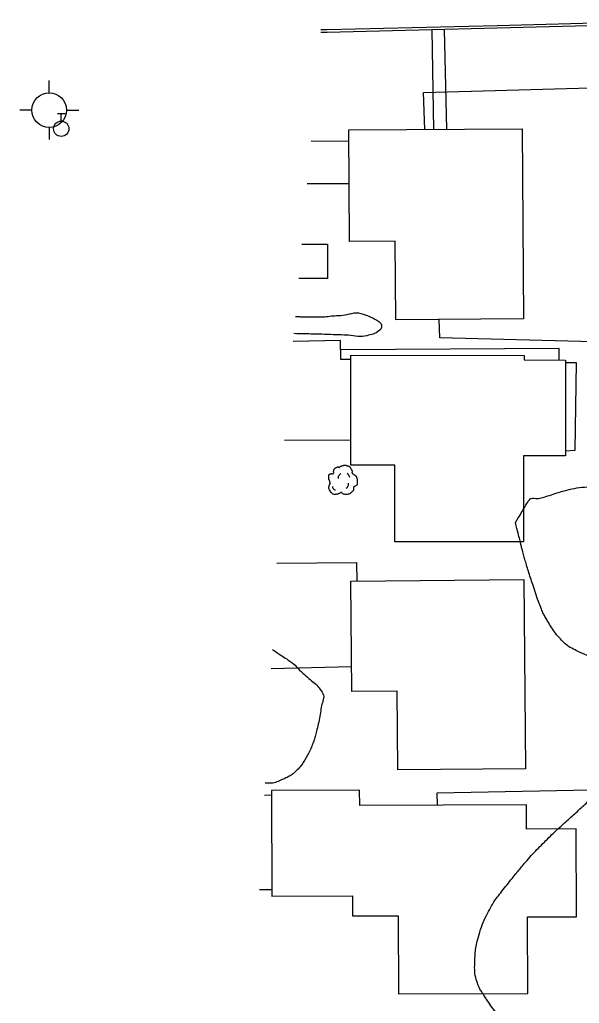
# Model space of a CAD drawing. Extents: x 2145380 to 2157287, y 139568 to 149130.
# Drawn here: x 2150161.5 to 2150290.8, y 146720.4 to 146947.9 of the extents above; entities that cross this region are included whole.
import ezdxf

# ---------------------------------------------------------------- set-up
doc = ezdxf.new("R2010")
doc.units = 0
for name, color, linetype in [('Default', 7, 'Continuous'), ('TOPO_Asphalt', 7, 'Continuous'), ('TOPO_Building', 7, 'Continuous'), ('TOPO_Curb Back', 7, 'Continuous'), ('TOPO_Fence', 7, 'Continuous'), ('TOPO_Shrub', 7, 'Continuous'), ('TOPO_Sidewalk', 7, 'Continuous'), ('TOPO_Tree', 7, 'Continuous'), ('TOPO_Tree Line', 7, 'Continuous'), ('TOPO_Wall Freestanding', 7, 'Continuous'), ('TOPO_Water Fire Hydrant', 7, 'Continuous'), ('TOPO_Water Valve', 7, 'Continuous')]:
    doc.layers.add(name, color=color, linetype=linetype)

# ---------------------------------------------------------------- blocks, each defined once
blk = doc.blocks.new('TREE')
at = {"layer": 'TOPO_Tree'}
for points in [[(-14.1, -0.4), (-14.2, 0.5), (-14.4, 1.4), (-14.6, 2.3), (-14.8, 3.2), (-15.5, 4), (-15.7, 4.9), (-15.8, 5.6), (-15.7, 6.3), (-15.7, 7), (-15.6, 7.9), (-15.7, 8.8), (-15.1, 9.7), (-14.6, 10.4), (-13.8, 10.5), (-13, 10.7), (-12.2, 11), (-11.1, 10), (-10.4, 10.7), (-9.4, 11.7), (-10.3, 13.3), (-9.8, 14.4), (-9.6, 15.1), (-9.3, 15.9), (-8.8, 16.5), (-8.2, 17.3), (-7.5, 17.7), (-6.7, 18.1), (-6.1, 18.4), (-5.6, 18.6), (-5.1, 18.7), (-4.5, 18.7), (-4, 18.5), (-3.5, 18.1)], [(-3.5, 17.6), (-3.1, 18.3), (-2.6, 18.8), (-1.9, 19.2), (-1, 19.7), (-0.2, 20), (0.7, 20.2), (1.6, 20.5), (2.5, 20.8), (3.4, 20.8), (4.1, 20.7), (4.8, 20.5), (5.5, 20.2), (6.4, 19.9), (7.3, 19.7), (8.2, 19.2), (9.4, 18.4), (10, 17.2), (10.8, 16), (11.2, 15.3), (11.6, 14.6), (11.9, 13.9), (12.2, 13.1), (11.4, 12), (11.9, 11.2), (12, 11), (12.2, 10.9), (12.4, 10.7), (12.9, 10.4), (13.5, 10), (14, 9.7), (14.7, 9.2), (15.4, 8.7), (16.1, 8.1), (16.7, 7.5), (16.9, 6.7), (17.1, 6), (17.6, 4.4), (17.7, 2.8), (17.7, 1.2), (17.7, -0.2), (17.8, -2.2), (16.6, -3), (15.5, -3.8), (14.3, -4.6), (13.2, -5.3)], [(13.2, -5.3), (13.3, -5.8), (13.4, -6.3), (13.4, -6.7), (13.8, -8.5), (12.2, -10), (10.8, -11.5), (10, -12.3), (9.1, -12.8), (8.2, -13.1), (6, -13.8), (3.3, -13.6), (1.3, -13.1), (0.5, -12.9), (-0.1, -11.4), (-0.8, -11.5), (-2, -11.6), (-3.3, -12.8), (-4.5, -13.1), (-6.1, -13.5), (-7.8, -14), (-9.3, -13.6), (-11.4, -13.1), (-12.8, -11.4), (-14.1, -9.4), (-15.3, -7.3), (-15.6, -5.1), (-15.1, -3), (-14.9, -1.9), (-13.9, -0.8), (-13.5, 0.1)], [(-4.2, 5.1), (-4.5, 6.1), (-4.3, 7.2), (-3.8, 8.2), (-3.3, 9.3), (-2.7, 10.3), (-1.6, 11)], [(5.9, 11.2), (6.5, 10.7), (7, 10.2), (7.4, 9.5), (7.9, 8.6), (8.3, 7.6), (8.5, 6.6)], [(-11.4, -4.5), (-11.5, -5.4), (-11, -6.3), (-10.1, -7.2), (-9.3, -8), (-8.5, -8.3), (-7.7, -8.1)], [(4.8, -6.3), (5.7, -5.7), (6.3, -4.9), (6.8, -3.9), (7.4, -2.8), (7.6, -1.7), (7.5, -0.6)]]:
    blk.add_open_spline(points, degree=3, dxfattribs=at)
blk = doc.blocks.new('WATVAL')
at = {"layer": 'Default'}
for p, q in [((-2.25, 9), (2.25, 9)), ((0, 4.5), (0, 9))]:
    blk.add_line(p, q, dxfattribs=at)
blk.add_circle((0, 0), 4.5, dxfattribs=at)
blk = doc.blocks.new('FIRHYD')
at = {"layer": 'TOPO_Water Fire Hydrant'}
for p, q in [((-0.02, 10.16), (-0.03, 17.34)), ((10.16, 0.02), (17.34, 0.03)), ((-10.16, -0.02), (-17.34, -0.03)), ((0.02, -10.16), (0.03, -17.34))]:
    blk.add_line(p, q, dxfattribs=at)
blk.add_circle((0, 0), 10.16, dxfattribs=at)

msp = doc.modelspace()

# ---------------------------------------------------------------- linework, layer by layer
at = {"layer": 'TOPO_Asphalt'}
for p, q in [((2150237.56, 146919.78), (2150228.82, 146919.84)), ((2150237.63, 146909.96), (2150227.95, 146909.97)), ((2150222.69, 146850.7), (2150238.01, 146850.79)), ((2150238.19, 146798.22), (2150219.64, 146797.78)), ((2150218.09, 146768.57), (2150219.68, 146768.61)), ((2150216.93, 146746.71), (2150219.76, 146746.73))]:
    msp.add_line(p, q, dxfattribs=at)
for points in [[(2150238.03, 146869.36), (2150235.71, 146869.35), (2150235.65, 146873.71), (2150224.71, 146873.5)], [(2150220.94, 146822.26), (2150239.35, 146822.35), (2150239.37, 146818.07)]]:
    msp.add_lwpolyline(points, dxfattribs=at)
at = {"layer": 'TOPO_Building'}
for points in [[(2150237.54, 146922.42), (2150277.64, 146922.72), (2150277.97, 146878.76), (2150248.41, 146878.54), (2150248.27, 146896.67), (2150237.73, 146896.59)], [(2150238.03, 146870.33), (2150278.11, 146870.29), (2150278.1, 146869.22), (2150287.68, 146869.21), (2150287.65, 146847.03), (2150277.92, 146847.04), (2150277.9, 146827.13), (2150248.2, 146827.17), (2150248.22, 146844.86), (2150238, 146844.87)], [(2150238.02, 146818.06), (2150278.01, 146818.41), (2150278.39, 146774.68), (2150248.91, 146774.42), (2150248.75, 146792.65), (2150238.24, 146792.56)], [(2150278.6, 146766.29), (2150240.07, 146766.15), (2150240.05, 146769.69), (2150219.68, 146769.61), (2150219.76, 146745.18), (2150238.4, 146745.25), (2150238.42, 146740.65), (2150249, 146740.68), (2150249.07, 146722.57), (2150278.91, 146722.68), (2150278.84, 146740.39), (2150290.21, 146740.43), (2150290.13, 146760.76), (2150278.62, 146760.72)]]:
    msp.add_lwpolyline(points, close=True, dxfattribs=at)
at = {"layer": 'TOPO_Curb Back'}
for points in [[(2150326.02, 146947.94), (2150319.91, 146947.8), (2150271.83, 146946.54), (2150232.51, 146945.59)], [(2150326.04, 146947.34), (2150319.93, 146947.2), (2150271.85, 146945.94), (2150232.51, 146944.99)]]:
    msp.add_lwpolyline(points, dxfattribs=at)
for radius, start, end in [(30.95, 88.5949, 91.2885), (31.55, 88.6216, 91.167)]:
    msp.add_arc((2150231.75, 146914.06), radius, start, end, dxfattribs=at)
at = {"layer": 'TOPO_Fence'}
for points in [[(2150255.13, 146922.55), (2150254.79, 146931.09), (2150351.31, 146933.79), (2150351.93, 146863.94), (2150352.49, 146821.43), (2150354.07, 146667.02), (2150354.99, 146563.89), (2150355.96, 146502.32), (2150357.23, 146502.33), (2150358, 146439.98), (2150359.04, 146397.18), (2150274.82, 146397.39)], [(2150351.84, 146873.45), (2150294.15, 146873.41), (2150258.59, 146874.32), (2150258.43, 146878.62)], [(2150258.02, 146766.21), (2150258.01, 146769.1), (2150301.28, 146769.98), (2150353.01, 146770.07)]]:
    msp.add_lwpolyline(points, dxfattribs=at)
at = {"layer": 'TOPO_Shrub'}
msp.add_open_spline([(2150225.22, 146879.26), (2150225.82, 146879.25), (2150226.43, 146879.24), (2150227.03, 146879.22), (2150228.18, 146879.2), (2150229.34, 146879.19), (2150230.49, 146879.19), (2150232.02, 146879.19), (2150233.55, 146879.42), (2150235.08, 146879.51), (2150237.18, 146879.65), (2150239.3, 146880.4), (2150241.42, 146879.62), (2150242.95, 146879.06), (2150245.2, 146877.78), (2150245.1, 146876.89), (2150245.04, 146876.23), (2150243.42, 146875.24), (2150242.28, 146874.97), (2150240.17, 146874.46), (2150238.05, 146874.94), (2150235.93, 146875.01), (2150233.29, 146875.09), (2150230.65, 146875.18), (2150228.01, 146875.24), (2150226.96, 146875.27), (2150225.92, 146875.29), (2150224.87, 146875.32)], degree=3, dxfattribs=at)
at = {"layer": 'TOPO_Sidewalk'}
for p, q in [((2150257.19, 146922.57), (2150256.81, 146945.58)), ((2150259.62, 146945.65), (2150260.11, 146922.59))]:
    msp.add_line(p, q, dxfattribs=at)
for points in [[(2150286.2, 146869.21), (2150286.15, 146871.88), (2150235.68, 146871.56)], [(2150287.65, 146848.24), (2150289.9, 146848.36), (2150290.16, 146868.58), (2150287.68, 146868.6)]]:
    msp.add_lwpolyline(points, dxfattribs=at)
at = {"layer": 'TOPO_Tree Line'}
for points in [[(2150276.09, 146831.62), (2150276.59, 146829.56), (2150277.1, 146827.5), (2150277.61, 146825.44), (2150277.9, 146824.24), (2150278.27, 146823.05), (2150278.62, 146821.87), (2150279.07, 146820.35), (2150279.56, 146818.84), (2150280.04, 146817.33), (2150280.68, 146815.35), (2150281.38, 146813.39), (2150282.14, 146811.45), (2150282.51, 146810.52), (2150283.03, 146809.67), (2150283.54, 146808.81), (2150284.39, 146807.35), (2150285.29, 146805.99), (2150286.45, 146804.72), (2150287.64, 146803.43), (2150289.07, 146802.51), (2150290.63, 146801.76), (2150291.7, 146801.25), (2150292.77, 146800.82), (2150293.9, 146800.51), (2150295.62, 146800.04), (2150297.33, 146799.63), (2150299.08, 146799.32), (2150300.75, 146799.02), (2150302.42, 146798.84), (2150304.1, 146798.7), (2150304.99, 146798.62), (2150305.89, 146798.62), (2150306.78, 146798.77), (2150308.51, 146799.05), (2150310.18, 146799.58), (2150311.76, 146800.34), (2150312.7, 146800.79), (2150313.61, 146801.29), (2150314.55, 146801.73), (2150315.32, 146802.1), (2150316.09, 146802.45), (2150316.85, 146802.82), (2150319.17, 146803.92), (2150321.49, 146805.04), (2150323.81, 146806.15), (2150325.25, 146806.83), (2150326.66, 146807.55), (2150328.1, 146808.24), (2150328.98, 146808.66), (2150330.05, 146808.89), (2150330.99, 146808.69), (2150332.56, 146808.34), (2150334.14, 146807.8), (2150335.68, 146807.21), (2150336.62, 146806.85), (2150337.54, 146806.48), (2150338.46, 146806.1), (2150339.34, 146805.75), (2150340.22, 146805.43), (2150341.04, 146804.89), (2150342.58, 146803.86), (2150343.28, 146802.09), (2150344.1, 146800.46), (2150344.59, 146799.5), (2150344.98, 146798.54), (2150345.35, 146797.53), (2150345.66, 146796.67), (2150345.98, 146795.73), (2150345.86, 146794.87), (2150345.73, 146793.9), (2150345.13, 146793), (2150344.51, 146792.15), (2150343.79, 146791.14), (2150343.07, 146790.26), (2150342.23, 146789.4), (2150341.07, 146788.21), (2150339.92, 146787.1), (2150338.5, 146786.23), (2150337.46, 146785.59), (2150336.36, 146785.09), (2150335.21, 146784.72), (2150333.74, 146784.25), (2150332.25, 146783.84), (2150330.78, 146783.36), (2150328.97, 146782.78), (2150327.21, 146782.07), (2150325.39, 146781.54), (2150324.53, 146781.29), (2150323.62, 146781.28), (2150322.75, 146781.09), (2150321.36, 146780.78), (2150319.98, 146780.43), (2150318.61, 146780.04), (2150317.65, 146779.77), (2150316.72, 146779.47), (2150315.8, 146779.09), (2150314.84, 146778.7), (2150313.97, 146778.13), (2150313.02, 146777.72), (2150311.68, 146777.16), (2150310.29, 146776.73), (2150308.97, 146776.14), (2150308.06, 146775.74), (2150307.16, 146775.3), (2150306.25, 146774.89), (2150304.15, 146773.93), (2150302, 146773.1), (2150299.91, 146772.14), (2150298.64, 146771.56), (2150297.47, 146770.81), (2150296.35, 146769.98), (2150295.32, 146769.22), (2150294.32, 146768.43), (2150293.37, 146767.56), (2150292.17, 146766.47), (2150290.98, 146765.36), (2150289.78, 146764.27), (2150288.61, 146763.21), (2150287.43, 146762.16), (2150286.27, 146761.09), (2150284.83, 146759.78), (2150283.45, 146758.41), (2150282.08, 146757.02), (2150280.71, 146755.64), (2150279.37, 146754.22), (2150278.11, 146752.73), (2150277.28, 146751.73), (2150276.46, 146750.71), (2150275.63, 146749.7), (2150274.43, 146748.22), (2150273.24, 146746.73), (2150272.06, 146745.23), (2150271.23, 146744.17), (2150270.57, 146743), (2150269.92, 146741.79), (2150268.78, 146739.66), (2150267.99, 146737.48), (2150267.34, 146735.13), (2150266.92, 146733.61), (2150266.76, 146732.07), (2150266.7, 146730.54), (2150266.62, 146728.69), (2150266.68, 146726.83), (2150267.34, 146724.99), (2150267.72, 146723.92), (2150268.26, 146723.05), (2150268.87, 146722.14), (2150269.89, 146720.59), (2150270.89, 146719.09), (2150272.14, 146717.72), (2150273.36, 146716.38), (2150274.66, 146715.16), (2150276.07, 146714.03), (2150276.94, 146713.33), (2150277.82, 146712.67), (2150278.73, 146712.03), (2150279.81, 146711.28), (2150280.89, 146710.54), (2150282.04, 146709.91), (2150282.98, 146709.4), (2150283.94, 146708.96), (2150284.91, 146708.53), (2150286.26, 146707.94), (2150287.61, 146707.38), (2150288.98, 146706.85), (2150290.38, 146706.31), (2150291.8, 146705.84), (2150293.25, 146705.47), (2150294.82, 146705.08), (2150296.43, 146704.89), (2150298, 146704.53), (2150299, 146704.3), (2150299.97, 146703.96), (2150300.98, 146703.74), (2150302.27, 146703.46), (2150303.57, 146703.25), (2150304.88, 146703.21), (2150306.64, 146703.14), (2150308.4, 146703.17), (2150310.17, 146703.11), (2150311.34, 146703.07), (2150312.52, 146703), (2150313.69, 146702.96), (2150315.36, 146702.91), (2150317.03, 146703.08), (2150318.69, 146703.02), (2150319.87, 146702.98), (2150321.05, 146702.86), (2150322.22, 146702.75), (2150323.76, 146702.6), (2150325.29, 146702.45), (2150326.82, 146702.18), (2150328.24, 146701.94), (2150329.62, 146701.57), (2150331.01, 146701.21), (2150332.06, 146700.93), (2150333.1, 146700.61), (2150334.14, 146700.28), (2150335.48, 146699.86), (2150336.8, 146699.39), (2150338.06, 146698.71), (2150339.79, 146697.77), (2150341.3, 146696.55), (2150342.79, 146695.3), (2150344.03, 146694.25), (2150345.15, 146693.07), (2150346.4, 146692.03), (2150347.69, 146690.94), (2150348.99, 146689.86), (2150350.5, 146689.1), (2150352.2, 146688.24), (2150354.02, 146687.66), (2150355.74, 146686.9), (2150357.53, 146686.11), (2150359.27, 146685.16), (2150361.05, 146684.34), (2150362.48, 146683.68), (2150365.08, 146682.71), (2150365.82, 146684.26), (2150366.35, 146685.37), (2150366.2, 146686.52), (2150366.29, 146687.66), (2150366.41, 146689.1), (2150366.58, 146690.54), (2150366.63, 146691.99), (2150366.69, 146693.92), (2150366.75, 146695.84), (2150366.79, 146697.77), (2150366.87, 146701.22), (2150366.96, 146704.66), (2150367.03, 146708.11), (2150367.07, 146709.92), (2150367.1, 146711.74), (2150367.14, 146713.56), (2150367.18, 146715.76), (2150367.18, 146717.95), (2150367.23, 146720.15), (2150367.25, 146721.35), (2150367.38, 146722.54), (2150367.42, 146723.74), (2150367.48, 146725.59), (2150367.5, 146727.44), (2150367.56, 146729.28), (2150367.6, 146730.62), (2150367.69, 146731.96), (2150367.71, 146733.31), (2150367.74, 146735.57), (2150367.73, 146737.84), (2150367.75, 146740.11), (2150367.77, 146741.82), (2150367.79, 146743.53), (2150367.81, 146745.24), (2150367.82, 146746.87), (2150367.83, 146748.5), (2150367.82, 146750.14), (2150367.81, 146751.7), (2150367.75, 146753.26), (2150367.74, 146754.82), (2150367.72, 146757.34), (2150367.7, 146759.87), (2150367.68, 146762.39), (2150367.66, 146764.06), (2150367.65, 146765.73), (2150367.64, 146767.4), (2150367.62, 146769.71), (2150367.72, 146772.01), (2150367.73, 146774.32), (2150367.74, 146775.69), (2150367.73, 146777.07), (2150367.71, 146778.45), (2150367.68, 146779.72), (2150367.64, 146780.98), (2150367.56, 146782.25), (2150367.47, 146783.51), (2150367.34, 146784.77), (2150367.24, 146786.04), (2150367.1, 146787.84), (2150366.96, 146789.64), (2150366.88, 146791.45), (2150366.84, 146792.7), (2150366.9, 146793.94), (2150366.86, 146795.18), (2150366.83, 146796.36), (2150366.8, 146797.53), (2150366.77, 146798.7), (2150366.74, 146799.81), (2150366.71, 146800.91), (2150366.68, 146802.01), (2150366.65, 146803.07), (2150366.6, 146804.12), (2150366.55, 146805.18), (2150366.5, 146806.21), (2150366.42, 146807.24), (2150366.35, 146808.28), (2150366.21, 146810.25), (2150366.1, 146812.23), (2150365.77, 146814.19), (2150365.45, 146816.13), (2150364.57, 146817.91), (2150363.8, 146819.72), (2150363.15, 146821.24), (2150362.47, 146822.72), (2150361.75, 146824.2), (2150361.17, 146825.4), (2150360.64, 146826.66), (2150359.75, 146827.66), (2150358.99, 146828.52), (2150358.16, 146829.29), (2150357.35, 146830.09), (2150356.27, 146831.15), (2150355.23, 146832.24), (2150354.07, 146833.24), (2150353.37, 146833.85), (2150352.5, 146834.21), (2150351.68, 146834.66), (2150350.71, 146835.19), (2150349.78, 146835.78), (2150348.72, 146836.11), (2150347.29, 146836.56), (2150345.8, 146836.72), (2150344.36, 146837.11), (2150343.05, 146837.46), (2150341.75, 146837.81), (2150340.44, 146838.16), (2150339.39, 146838.45), (2150338.35, 146838.81), (2150337.29, 146839.07), (2150335.84, 146839.44), (2150334.35, 146839.66), (2150332.87, 146839.92), (2150331.36, 146840.19), (2150329.85, 146840.48), (2150328.33, 146840.66), (2150327.06, 146840.81), (2150325.78, 146840.86), (2150324.51, 146840.97), (2150323.61, 146841.05), (2150322.72, 146841.2), (2150321.82, 146841.26), (2150320.81, 146841.33), (2150319.8, 146841.15), (2150318.79, 146841.17), (2150317.52, 146841.21), (2150316.25, 146841.25), (2150314.98, 146841.28), (2150313.03, 146841.33), (2150311.08, 146841.43), (2150309.13, 146841.42), (2150307.67, 146841.41), (2150306.23, 146841.11), (2150304.79, 146840.93), (2150303.05, 146840.72), (2150301.31, 146840.48), (2150299.57, 146840.28), (2150297.88, 146840.08), (2150296.16, 146840.17), (2150294.46, 146840.03), (2150292.07, 146839.84), (2150289.68, 146839.59), (2150287.35, 146838.96), (2150285.63, 146838.5), (2150283.97, 146837.89), (2150282.27, 146837.37), (2150281.19, 146837.04), (2150279.57, 146837.44), (2150278.99, 146836.46), (2150278.02, 146834.85), (2150277.05, 146833.23), (2150276.09, 146831.62)], [(2150219.88, 146802.23), (2150220.95, 146801.53), (2150222.02, 146800.83), (2150223.09, 146800.13), (2150224.8, 146799.02), (2150226.16, 146797.46), (2150227.68, 146796.09), (2150228.9, 146794.99), (2150230.21, 146794.12), (2150231.18, 146792.65), (2150231.99, 146791.43), (2150231.37, 146789.92), (2150231.13, 146788.59), (2150230.82, 146786.81), (2150230.52, 146785.03), (2150230.07, 146783.28), (2150229.78, 146782.16), (2150229.45, 146781.08), (2150229.04, 146780.01), (2150228.58, 146778.79), (2150227.96, 146777.68), (2150227.29, 146776.56), (2150226.78, 146775.71), (2150226.2, 146774.96), (2150225.47, 146774.25), (2150224.67, 146773.47), (2150223.78, 146772.91), (2150222.76, 146772.44), (2150221.55, 146771.87), (2150220.34, 146771.33), (2150219.04, 146771.32), (2150218.77, 146771.31), (2150218.5, 146771.31), (2150218.23, 146771.31)]]:
    msp.add_open_spline(points, degree=3, dxfattribs=at)
at = {"layer": 'TOPO_Wall Freestanding'}
msp.add_lwpolyline([(2150226.71, 146895.98), (2150232.63, 146895.99), (2150232.64, 146888.09), (2150226, 146888.09)], dxfattribs=at)

# ---------------------------------------------------------------- block references
at = {"layer": 'TOPO_Tree', "xscale": 0.19685000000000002, "yscale": 0.19685000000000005}
msp.add_blockref('TREE', (2150236, 146840.81), dxfattribs=at)
at = {"layer": 'TOPO_Water Fire Hydrant', "xscale": 0.39370000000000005, "yscale": 0.3937000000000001}
msp.add_blockref('FIRHYD', (2150168.29, 146927.03), dxfattribs=at)
at = {"layer": 'TOPO_Water Valve', "xscale": 0.39370000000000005, "yscale": 0.3937000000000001}
msp.add_blockref('WATVAL', (2150171.08, 146922.71), dxfattribs=at)

doc.saveas('drawing.dxf')
